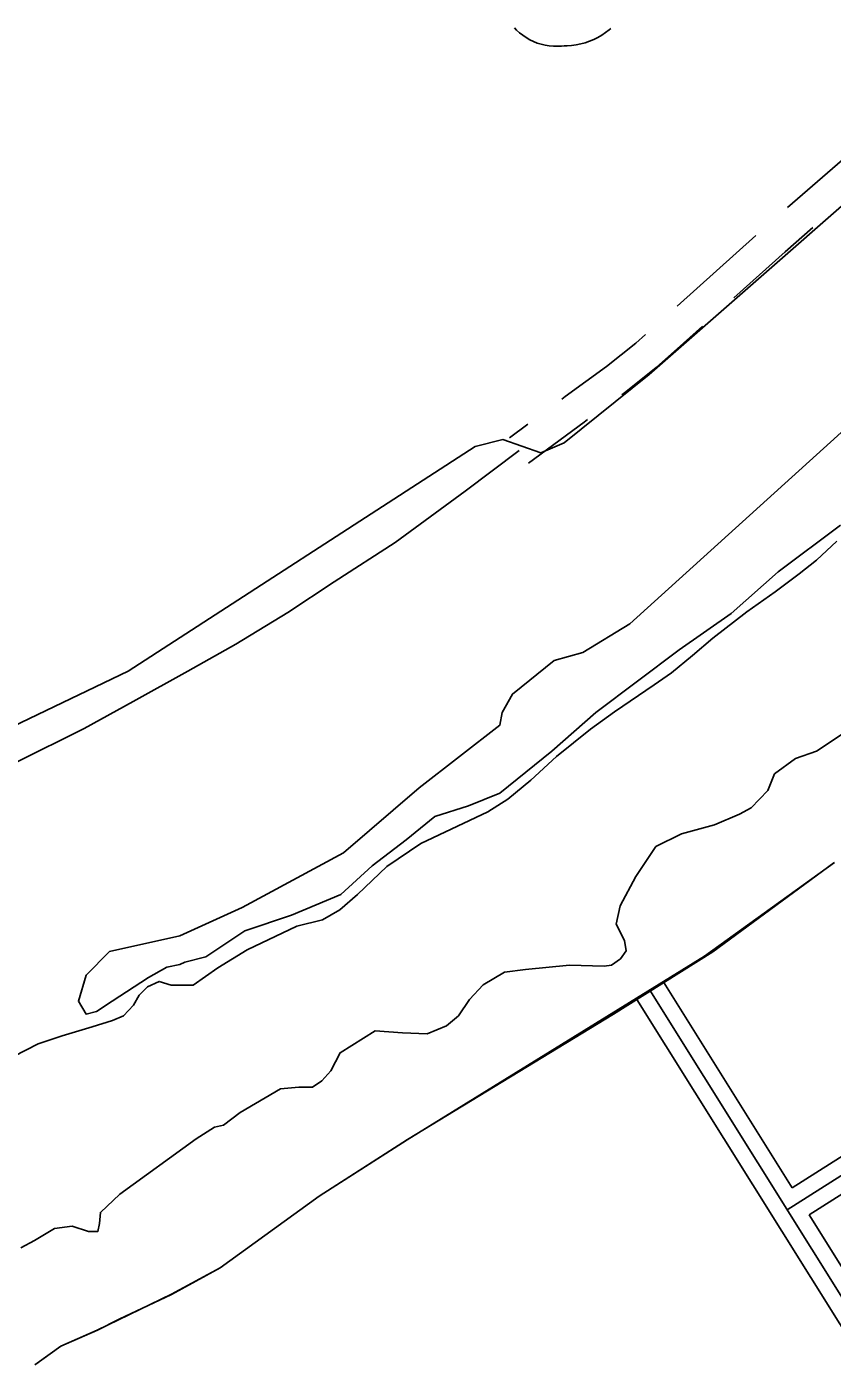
# Model space of a CAD drawing. Extents: x 3297772 to 3335630, y 634068 to 659439.
# Drawn here: x 3306277 to 3307038, y 646750 to 648010 of the extents above; entities that cross this region are included whole.
import ezdxf

# ---------------------------------------------------------------- set-up
doc = ezdxf.new("R2010")
doc.units = 0
for name, color, linetype in [('V-ROAD-CNTR', 7, 'Continuous'), ('V-SITE-OTLN', 7, 'Continuous'), ('V-SITE-VEGE', 7, 'Continuous'), ('V-TOPO-SHOR', 7, 'Continuous')]:
    doc.layers.add(name, color=color, linetype=linetype)

msp = doc.modelspace()

# ---------------------------------------------------------------- linework, layer by layer
at = {"layer": 'V-ROAD-CNTR'}
for p, q in [((3307071.3, 647905), (3306995.9, 647839.3)), ((3306965.8, 647812.9), (3306891.5, 647746)), ((3306750.5, 647634.4), (3306733.3, 647621.7))]:
    msp.add_line(p, q, dxfattribs=at)
for points in [[(3312939.3, 650719.7), (3312147.9, 650226.5), (3311603.3, 649890.6), (3310922.8, 649468.3), (3310057.6, 648917.3), (3309400.1, 648502), (3308809.8, 648126.7), (3308064.6, 647651.8), (3307615.6, 647365.4), (3307608.6, 647358.2), (3307605.2, 647352.6), (3307604.1, 647346.6), (3307606.4, 647341.8), (3307617.5, 647320.5), (3307621.7, 647311.9), (3307623.7, 647303.8), (3307622.4, 647297.7), (3307620.6, 647291.4), (3307614.8, 647284.8), (3307604.6, 647278.2), (3306995.5, 646891.9)], [(3306737.9, 648009.2), (3306740, 648007), (3306742.8, 648004.4), (3306745.8, 648002), (3306749, 647999.8), (3306752.4, 647997.8), (3306755.9, 647996.1), (3306759.5, 647994.7), (3306763.2, 647993.5), (3306767, 647992.6), (3306770.8, 647992), (3306774.7, 647991.6), (3306778.5, 647991.6), (3306782.4, 647991.8), (3306784.7, 647992.1), (3306787.6, 647992.1), (3306791.9, 647992.4), (3306796.2, 647993), (3306800.5, 647993.8), (3306804.7, 647995), (3306808.8, 647996.4), (3306812.8, 647998), (3306816.7, 647999.9), (3306820.4, 648002.1), (3306824, 648004.5), (3306827.5, 648007.1), (3306828.9, 648008.4)], [(3307019.8, 647820.4), (3306993.6, 647797.5), (3306945.1, 647753.9)], [(3306861.7, 647719.3), (3306852.4, 647711), (3306824.9, 647689), (3306785.9, 647660.6), (3306782.6, 647658.2)], [(3306915.4, 647727.1), (3306897.4, 647710.9), (3306871.7, 647688.1), (3306843.2, 647665.2), (3306839.3, 647662.3)], [(3308198.7, 647719.5), (3308072.7, 647639.2), (3307625.1, 647353.6), (3307620.5, 647348.9), (3307619.4, 647347.2), (3307619.7, 647348.7), (3307619.8, 647348.4), (3307630.9, 647327.3), (3307635.8, 647317.1), (3307639.1, 647304.1), (3307637, 647294.1), (3307634.2, 647284), (3307624.7, 647273.4), (3307612.7, 647265.6), (3307016.2, 646887.2)], [(3306806.9, 647638.8), (3306803.6, 647636.4), (3306751.2, 647597.6)], [(3305638, 647072.2), (3305723.5, 647102.9), (3305864.2, 647150.2), (3305942.5, 647177.3), (3306002.6, 647200.1), (3306110.8, 647243.3), (3306164, 647266.2), (3306209.5, 647287.4), (3306267, 647314.6), (3306331.5, 647346.8), (3306377.8, 647372.3), (3306429.4, 647401.2), (3306474.9, 647426.7), (3306523.9, 647456.4), (3306567.7, 647485.4), (3306625.3, 647522.8), (3306691.5, 647571.3), (3306742.3, 647609.6)], [(3307040, 647220.2), (3306973.8, 647172.2), (3306917.5, 647131.6), (3306636.6, 646958.2), (3306553.6, 646904.9), (3306460, 646837.2), (3306414, 646812.1), (3306364.6, 646788.6), (3306344.1, 646778.2), (3306309.7, 646763), (3306285.1, 646745.6)], [(3307039.6, 647219.9), (3306925.1, 647135.8), (3306831.5, 647076.8), (3306636.8, 646958.3), (3306553.6, 646904.9), (3306460, 646837.2), (3306414, 646812.2), (3306344, 646778.2), (3306309.7, 646763), (3306285.8, 646746.2)], [(3306879, 647106.7), (3307000.3, 646912.7)], [(3306853.6, 647090.7), (3307099.8, 646696.8)], [(3306865.7, 647099.6), (3307120.8, 646691.6)], [(3307278.8, 647089.4), (3307000.3, 646912.7)], [(3307016.2, 646887.2), (3307124.4, 646714.1)]]:
    msp.add_lwpolyline(points, dxfattribs=at)
at = {"layer": 'V-SITE-OTLN'}
msp.add_lwpolyline([(3307162.7, 647941.9), (3306865.1, 647681.4), (3306784.9, 647617), (3306762.8, 647607.5), (3306727, 647620), (3306700.7, 647613.3), (3306373, 647401.1), (3306225.2, 647330.2), (3306164.5, 647302.7), (3305689.9, 647279.5), (3305439.6, 647203), (3305190.8, 647117.2)], dxfattribs=at)
at = {"layer": 'V-SITE-VEGE'}
msp.add_lwpolyline([(3307045.7, 647539.1), (3306986.8, 647494.9), (3306942.6, 647455.5), (3306893.4, 647421.1), (3306814.8, 647362.1), (3306773.1, 647325.3), (3306724, 647285.9), (3306694.5, 647273.7), (3306662.6, 647263.8), (3306635.5, 647241.7), (3306603.6, 647217.1), (3306574.1, 647190.1), (3306527.5, 647170.4), (3306483.2, 647155.7), (3306446.4, 647131.1), (3306426.8, 647126.2), (3306421.8, 647123.7), (3306409.6, 647121.3), (3306392.4, 647111.4), (3306358, 647089.3), (3306343.2, 647079.5), (3306333.4, 647077), (3306326.1, 647089.3), (3306333.4, 647113.9), (3306355.5, 647136), (3306421.8, 647150.8), (3306480.8, 647177.8), (3306576.6, 647229.4), (3306647.8, 647290.9), (3306724, 647349.9), (3306726.4, 647362.1), (3306736.2, 647379.4), (3306775.5, 647411.3), (3306802.6, 647418.7), (3306846.8, 647445.7), (3307053.1, 647632.5)], dxfattribs=at)
at = {"layer": 'V-TOPO-SHOR'}
for points in [[(3307042.3, 647524), (3307023.2, 647506), (3307006.7, 647493.1), (3306984.2, 647475.9), (3306957.3, 647457), (3306925.2, 647432.1), (3306906.1, 647415.8), (3306886.1, 647399.4), (3306869.7, 647388.3), (3306832.4, 647362.5), (3306809.8, 647346.2), (3306777.7, 647320.4), (3306753.4, 647298.1), (3306731.7, 647280), (3306712.7, 647268), (3306649.4, 647238.1), (3306617.4, 647216.6), (3306589.6, 647190), (3306573.1, 647175.4), (3306556.6, 647165.9), (3306532.4, 647160), (3306485.6, 647137.7), (3306457.9, 647120.6), (3306434.5, 647104.3), (3306413.7, 647104.4), (3306402.5, 647107.9), (3306391.3, 647102.8), (3306383.4, 647095), (3306378.2, 647085.5), (3306368.7, 647075.2), (3306358.3, 647070.9), (3306339.2, 647065), (3306310.7, 647056.5), (3306288.2, 647048.8), (3306264.8, 647036.8)], [(3306271.7, 646856.2), (3306284.7, 646863), (3306303.7, 646874.2), (3306320.2, 646876.7), (3306335.7, 646871.4), (3306344.4, 646871.4), (3306346.1, 646879.1), (3306347, 646889.5), (3306365.3, 646906.7), (3306437.2, 646959.1), (3306454.6, 646970.2), (3306463.2, 646971.9), (3306478.8, 646983.9), (3306517, 647006.2), (3306534.3, 647007.9), (3306547.2, 647007.8), (3306555.9, 647013.8), (3306564.6, 647023.3), (3306573.3, 647040.5), (3306606.3, 647061.1), (3306632.2, 647059.3), (3306655.5, 647058.3), (3306673.7, 647066), (3306685, 647075.4), (3306695.4, 647090.9), (3306708.4, 647104.7), (3306728.4, 647116.7), (3306748.3, 647119.2), (3306789.8, 647123.3), (3306822.6, 647122.3), (3306829.5, 647123.2), (3306838.2, 647129.2), (3306843.4, 647136.9), (3306841.7, 647146.4), (3306834, 647162), (3306837.6, 647179.3), (3306852.4, 647206.9), (3306871.5, 647235.3), (3306895.8, 647247.3), (3306926.9, 647255.8), (3306950.3, 647266), (3306961.6, 647272), (3306977.2, 647288.4), (3306983.4, 647303.9), (3307003.3, 647318.5), (3307023.2, 647325.3), (3307047.5, 647341.6)]]:
    msp.add_lwpolyline(points, dxfattribs=at)

doc.saveas('drawing.dxf')
